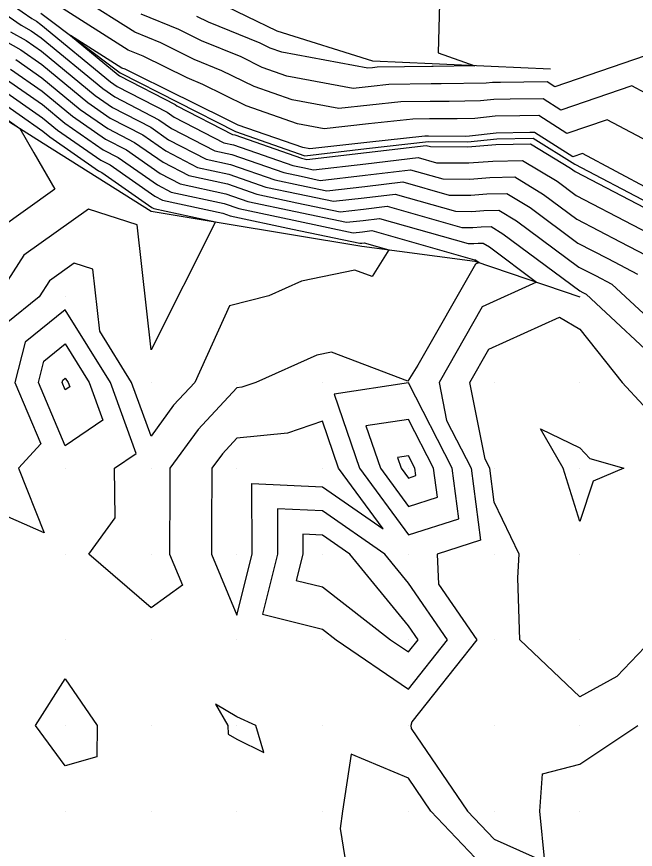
# Model space of a CAD drawing. Extents: x 2188792 to 2191981, y 386090 to 389710.
# Drawn here: x 2189484.3 to 2189556.5, y 386455.6 to 386552.7 of the extents above; entities that cross this region are included whole.
import ezdxf

# ---------------------------------------------------------------- set-up
doc = ezdxf.new("R2010")
doc.units = 0
for name, color, linetype in [('DTM Contours Major', 7, 'Continuous'), ('DTM Contours Minor', 7, 'Continuous'), ('Exist DTM QL2 LIDAR Elevation Point', 7, 'Continuous'), ('PH Exist DTM Breakline', 7, 'Continuous')]:
    doc.layers.add(name, color=color, linetype=linetype)

msp = doc.modelspace()

# ---------------------------------------------------------------- linework, layer by layer
at = {"layer": 'DTM Contours Major'}
for points in [[(2189475.786, 386558.027), (2189484.865, 386551.729), (2189486.036, 386551.078), (2189487.194, 386550.269), (2189494.388, 386544.326), (2189495.781, 386543.36), (2189500.927, 386540.704), (2189502.374, 386539.693), (2189507.454, 386537.067), (2189509.427, 386536.64), (2189515.47, 386534.534), (2189517.515, 386534.101), (2189519.721, 386533.633), (2189524.976, 386534.252), (2189530.251, 386534.873), (2189534.032, 386533.798), (2189537.181, 386533.784), (2189539.501, 386533.965), (2189542.397, 386534.023), (2189545.764, 386531.988), (2189549.658, 386529.088), (2189554.68, 386526.477), (2189559.723, 386523.855)], [(2189559.258, 386542.962), (2189556.07, 386544.653), (2189547.788, 386541.827), (2189545.702, 386543.157), (2189541.875, 386543.11), (2189539.956, 386543.071), (2189538.411, 386542.89), (2189534.766, 386542.836), (2189532.559, 386542.846), (2189529.128, 386542.796), (2189525.493, 386542.398), (2189521.885, 386542.003), (2189516.467, 386543.015), (2189512.016, 386544.567), (2189508.27, 386546.423), (2189505.046, 386547.735), (2189501.151, 386549.668), (2189498.098, 386550.922), (2189491.914, 386554.824)], [(2189483.025, 386545.483), (2189487.335, 386542.471), (2189489.963, 386540.3), (2189494.419, 386537.21), (2189496.177, 386536.303), (2189500.755, 386533.102), (2189502.362, 386532.272), (2189508.543, 386530.932), (2189510.252, 386530.337), (2189516.661, 386528.98), (2189523.577, 386527.516), (2189524.654, 386527.642), (2189525.735, 386527.77), (2189537.702, 386524.368), (2189537.75, 386524.367), (2189537.785, 386524.37), (2189537.828, 386524.371), (2189537.879, 386524.34), (2189538.271, 386524.049), (2189537.819, 386523.843), (2189531.12, 386512.083), (2189529.956, 386510.209), (2189521.021, 386513.578), (2189519.341, 386513.229), (2189512.224, 386510.052), (2189510.567, 386509.493), (2189510.008, 386509.436), (2189505.478, 386504.581), (2189502.186, 386500.051), (2189502.175, 386497.883), (2189502.137, 386490.05), (2189503.657, 386486.4), (2189500.007, 386483.757), (2189492.734, 386490.05), (2189495.801, 386494.256), (2189495.746, 386500.051), (2189498.282, 386501.777), (2189495.259, 386510.052), (2189490.006, 386518.546), (2189485.312, 386514.746), (2189484.134, 386510.052), (2189487.152, 386502.906), (2189484.534, 386500.051), (2189487.531, 386492.525), (2189480.005, 386495.817)], [(2189535.126, 386500.051), (2189530.01, 386509.998), (2189521.365, 386508.696), (2189524.307, 386500.051), (2189530.01, 386492.297), (2189535.899, 386494.162), (2189535.126, 386500.051)], [(2189520.009, 386495.069), (2189514.734, 386495.325), (2189514.749, 386490.05), (2189512.988, 386483.029), (2189520.009, 386481.274), (2189521.584, 386480.049), (2189530.01, 386474.282), (2189534.557, 386480.049), (2189530.01, 386486.666), (2189527.247, 386490.05), (2189520.009, 386495.069)], [(2189486.525, 386470.048), (2189490.006, 386475.478), (2189493.734, 386470.048), (2189493.675, 386466.379), (2189490.006, 386465.356), (2189486.525, 386470.048)], [(2189510.008, 386471.062), (2189507.51, 386472.547), (2189508.959, 386470.048), (2189508.983, 386469.023), (2189510.008, 386468.437), (2189513.163, 386466.893), (2189512.204, 386470.048), (2189510.008, 386471.062)], [(2189540.011, 386452.281), (2189532.611, 386460.048), (2189530.01, 386463.888), (2189523.335, 386466.722), (2189522.341, 386460.048), (2189522.032, 386458.024), (2189523.33, 386450.047), (2189530.01, 386443.58), (2189534.458, 386444.494), (2189540.011, 386446.075), (2189547.978, 386440.046), (2189550.012, 386433.114), (2189551.24, 386430.045), (2189553.542, 386423.574), (2189560.013, 386423.632), (2189564.421, 386425.636), (2189562.619, 386430.045), (2189560.013, 386433.429), (2189551.405, 386440.046), (2189550.012, 386442.855), (2189545.031, 386450.047), (2189540.011, 386452.281)]]:
    msp.add_lwpolyline(points, dxfattribs=at)
at = {"layer": 'DTM Contours Minor'}
for points in [[(2189475.914, 386559.563), (2189486.106, 386552.493), (2189486.639, 386552.196), (2189487.165, 386551.828), (2189495.273, 386545.132), (2189496.054, 386544.59), (2189501.877, 386541.584), (2189502.697, 386541.011), (2189508.473, 386538.026), (2189509.603, 386537.781), (2189516.513, 386535.373), (2189517.685, 386535.125), (2189518.95, 386534.857), (2189525.04, 386535.574), (2189531.155, 386536.293), (2189533.298, 386535.684), (2189537.068, 386535.667), (2189539.844, 386535.884), (2189543.31, 386535.953), (2189547.341, 386533.518), (2189549.548, 386531.874), (2189556.119, 386528.457), (2189562.717, 386525.027)], [(2189533.782, 386560.057), (2189533.49, 386548.493), (2189537.759, 386546.982), (2189532.901, 386546.909), (2189532.751, 386546.909), (2189526.348, 386546.817), (2189525.809, 386546.758), (2189525.273, 386546.699), (2189515.231, 386548.576), (2189513.872, 386549.05), (2189512.729, 386549.617), (2189506.714, 386552.065), (2189505.327, 386552.753)], [(2189558.705, 386537.769), (2189553.184, 386540.699), (2189548.488, 386539.096), (2189545.205, 386541.189), (2189543.011, 386541.162), (2189540.105, 386541.104), (2189537.765, 386540.83), (2189535.698, 386540.799), (2189532.463, 386540.814), (2189530.517, 386540.786), (2189525.335, 386540.218), (2189520.19, 386539.655), (2189517.085, 386540.235), (2189511.087, 386542.325), (2189506.04, 386544.827), (2189504.213, 386545.571), (2189499.064, 386548.126), (2189497.352, 386548.828), (2189489.313, 386553.901)], [(2189558.956, 386548.608), (2189547.088, 386544.558), (2189546.199, 386545.125), (2189540.739, 386545.057), (2189539.807, 386545.038), (2189539.057, 386544.951), (2189533.834, 386544.872), (2189532.655, 386544.877), (2189527.738, 386544.806), (2189525.651, 386544.578), (2189523.579, 386544.351), (2189515.849, 386545.796), (2189512.944, 386546.808), (2189510.499, 386548.02), (2189505.88, 386549.9), (2189503.239, 386551.211), (2189498.844, 386553.015)], [(2189483.624, 386550.966), (2189485.434, 386549.959), (2189487.222, 386548.709), (2189493.503, 386543.521), (2189495.509, 386542.13), (2189499.977, 386539.824), (2189502.05, 386538.375), (2189506.436, 386536.108), (2189509.25, 386535.498), (2189514.426, 386533.694), (2189517.344, 386533.077), (2189520.492, 386532.41), (2189524.912, 386532.93), (2189529.348, 386533.452), (2189534.766, 386531.912), (2189537.295, 386531.9), (2189539.157, 386532.046), (2189541.483, 386532.093), (2189544.187, 386530.459), (2189549.767, 386526.303), (2189553.241, 386524.497), (2189556.729, 386522.683)], [(2189558.152, 386532.576), (2189550.298, 386536.744), (2189549.189, 386536.365), (2189544.708, 386539.222), (2189544.148, 386539.215), (2189540.254, 386539.136), (2189537.119, 386538.77), (2189536.631, 386538.763), (2189532.367, 386538.782), (2189531.907, 386538.775), (2189525.177, 386538.038), (2189518.496, 386537.307), (2189517.703, 386537.455), (2189510.159, 386540.084), (2189503.811, 386543.23), (2189503.379, 386543.406), (2189496.976, 386546.584), (2189496.607, 386546.735), (2189490.61, 386550.519), (2189496.157, 386545.937), (2189496.326, 386545.82), (2189502.827, 386542.464), (2189503.021, 386542.329), (2189509.491, 386538.985), (2189509.78, 386538.923), (2189517.557, 386536.213), (2189517.856, 386536.149), (2189518.179, 386536.081), (2189525.105, 386536.896), (2189532.058, 386537.714), (2189532.564, 386537.57), (2189536.954, 386537.55), (2189540.187, 386537.803), (2189544.224, 386537.884), (2189548.918, 386535.047), (2189549.439, 386534.659), (2189557.559, 386530.438)], [(2189482.384, 386550.202), (2189484.832, 386548.84), (2189487.25, 386547.15), (2189492.618, 386542.716), (2189495.236, 386540.9), (2189499.027, 386538.943), (2189501.726, 386537.057), (2189505.417, 386535.149), (2189509.073, 386534.357), (2189513.383, 386532.855), (2189517.173, 386532.052), (2189521.263, 386531.186), (2189524.847, 386531.608), (2189528.445, 386532.031), (2189535.5, 386530.026), (2189537.409, 386530.017), (2189538.814, 386530.127), (2189540.569, 386530.162), (2189542.61, 386528.929), (2189549.876, 386523.517), (2189551.802, 386522.516), (2189553.735, 386521.511), (2189561.645, 386514.156)], [(2189484.23, 386547.721), (2189487.279, 386545.59), (2189491.733, 386541.911), (2189494.964, 386539.67), (2189498.077, 386538.063), (2189501.403, 386535.739), (2189504.399, 386534.19), (2189508.897, 386533.215), (2189512.339, 386532.016), (2189517.003, 386531.028), (2189522.035, 386529.963), (2189524.783, 386530.286), (2189527.542, 386530.611), (2189536.234, 386528.14), (2189537.522, 386528.134), (2189538.471, 386528.208), (2189539.656, 386528.232), (2189541.033, 386527.399), (2189549.985, 386520.732), (2189550.362, 386520.536), (2189550.741, 386520.339), (2189560.496, 386511.269)], [(2189483.627, 386546.602), (2189487.307, 386544.031), (2189490.848, 386541.105), (2189494.691, 386538.44), (2189497.127, 386537.183), (2189501.079, 386534.42), (2189503.381, 386533.231), (2189508.72, 386532.074), (2189511.296, 386531.176), (2189516.832, 386530.004), (2189522.806, 386528.739), (2189524.718, 386528.964), (2189526.639, 386529.19), (2189536.968, 386526.254), (2189537.636, 386526.251), (2189538.128, 386526.289), (2189538.742, 386526.301), (2189539.456, 386525.87), (2189544.956, 386521.774), (2189538.606, 386518.888), (2189533.574, 386510.052), (2189534.447, 386505.615), (2189537.309, 386500.051), (2189538.411, 386491.65), (2189533.359, 386490.05), (2189533.521, 386486.54), (2189537.981, 386480.049), (2189530.417, 386470.456), (2189530.304, 386470.048), (2189530.344, 386469.714), (2189536.893, 386460.048), (2189540.011, 386456.775), (2189545.909, 386454.15), (2189545.324, 386460.048), (2189545.648, 386464.411), (2189550.012, 386465.55), (2189556.747, 386470.048)], [(2189482.423, 386544.364), (2189487.364, 386540.911), (2189489.079, 386539.495), (2189494.147, 386535.98), (2189495.227, 386535.423), (2189500.432, 386531.784), (2189501.344, 386531.313), (2189508.367, 386529.791), (2189509.209, 386529.498), (2189516.49, 386527.956), (2189524.348, 386526.292), (2189524.589, 386526.32), (2189524.832, 386526.349), (2189527.718, 386525.529), (2189525.78, 386522.407), (2189523.774, 386523.164), (2189517.527, 386521.865), (2189513.749, 386520.179), (2189509.138, 386518.987), (2189505.092, 386510.052), (2189502.638, 386507.422), (2189500.007, 386503.802), (2189497.724, 386510.052), (2189494.023, 386516.036), (2189493.221, 386523.268), (2189491.045, 386523.97), (2189488.145, 386521.914), (2189486.944, 386520.053), (2189483.109, 386516.949)], [(2189481.821, 386543.245), (2189487.392, 386539.352), (2189488.194, 386538.69), (2189493.874, 386534.751), (2189494.277, 386534.542), (2189500.108, 386530.466), (2189500.325, 386530.354), (2189507.513, 386528.796), (2189500.007, 386513.872), (2189498.39, 386528.438), (2189492.717, 386530.269), (2189485.153, 386524.907), (2189482.02, 386520.053)], [(2189481.219, 386542.126), (2189484.696, 386539.696), (2189486.342, 386536.833), (2189488.78, 386532.592), (2189482.16, 386527.899)], [(2189558.393, 386480.049), (2189554.315, 386475.746), (2189550.012, 386473.386), (2189543.016, 386480.049), (2189542.781, 386487.28), (2189542.915, 386490.05), (2189540.011, 386496.094), (2189539.492, 386500.051), (2189538.942, 386501.12), (2189537.184, 386510.052), (2189539.394, 386513.932), (2189547.638, 386517.679), (2189550.012, 386516.292), (2189554.91, 386510.052), (2189557.39, 386507.429)], [(2189490.006, 386502.673), (2189486.89, 386510.052), (2189487.515, 386512.543), (2189490.006, 386514.56), (2189492.794, 386510.052), (2189494.398, 386505.66), (2189490.006, 386502.673)], [(2189490.006, 386509.199), (2189489.645, 386510.052), (2189489.718, 386510.34), (2189490.006, 386510.574), (2189490.328, 386510.052), (2189490.514, 386509.544), (2189490.006, 386509.199)], [(2189532.944, 386500.051), (2189530.01, 386505.755), (2189525.053, 386505.008), (2189526.74, 386500.051), (2189530.01, 386495.605), (2189533.387, 386496.675), (2189532.944, 386500.051)], [(2189527.061, 386492.999), (2189521.874, 386500.051), (2189520.009, 386505.533), (2189515.911, 386504.149), (2189510.008, 386503.552), (2189508.318, 386501.741), (2189507.09, 386500.051), (2189507.058, 386493.001), (2189507.043, 386490.05), (2189510.008, 386482.932), (2189511.794, 386490.05), (2189511.771, 386498.289), (2189520.009, 386497.889), (2189527.061, 386492.999)], [(2189550.012, 386493.838), (2189548.06, 386500.051), (2189545.414, 386504.649), (2189550.012, 386502.42), (2189551.163, 386501.202), (2189555.139, 386500.051), (2189551.536, 386498.527), (2189550.012, 386493.838)], [(2189530.761, 386500.051), (2189530.01, 386501.512), (2189528.741, 386501.321), (2189529.172, 386500.051), (2189530.01, 386498.913), (2189530.874, 386499.187), (2189530.761, 386500.051)], [(2189520.009, 386492.249), (2189517.698, 386492.361), (2189517.705, 386490.05), (2189516.933, 386486.974), (2189520.009, 386486.205), (2189527.928, 386480.049), (2189530.01, 386478.624), (2189531.133, 386480.049), (2189530.01, 386481.684), (2189523.18, 386490.05), (2189520.009, 386492.249)]]:
    msp.add_lwpolyline(points, dxfattribs=at)
at = {"layer": 'Exist DTM QL2 LIDAR Elevation Point'}
for p, q in [((2189490.006, 386520.053), (2189490.006, 386520.053)), ((2189490.006, 386510.052), (2189490.006, 386510.052)), ((2189500.007, 386510.052), (2189500.007, 386510.052)), ((2189510.008, 386510.052), (2189510.008, 386510.052)), ((2189520.009, 386510.052), (2189520.009, 386510.052)), ((2189530.01, 386510.052), (2189530.01, 386510.052)), ((2189540.011, 386510.052), (2189540.011, 386510.052)), ((2189550.012, 386510.052), (2189550.012, 386510.052)), ((2189490.006, 386500.051), (2189490.006, 386500.051)), ((2189500.007, 386500.051), (2189500.007, 386500.051)), ((2189510.008, 386500.051), (2189510.008, 386500.051)), ((2189520.009, 386500.051), (2189520.009, 386500.051)), ((2189530.01, 386500.051), (2189530.01, 386500.051)), ((2189540.011, 386500.051), (2189540.011, 386500.051)), ((2189550.012, 386500.051), (2189550.012, 386500.051)), ((2189490.006, 386490.05), (2189490.006, 386490.05)), ((2189500.007, 386490.05), (2189500.007, 386490.05)), ((2189510.008, 386490.05), (2189510.008, 386490.05)), ((2189520.009, 386490.05), (2189520.009, 386490.05)), ((2189530.01, 386490.05), (2189530.01, 386490.05)), ((2189540.011, 386490.05), (2189540.011, 386490.05)), ((2189550.012, 386490.05), (2189550.012, 386490.05)), ((2189490.006, 386480.049), (2189490.006, 386480.049)), ((2189500.007, 386480.049), (2189500.007, 386480.049)), ((2189510.008, 386480.049), (2189510.008, 386480.049)), ((2189520.009, 386480.049), (2189520.009, 386480.049)), ((2189530.01, 386480.049), (2189530.01, 386480.049)), ((2189540.011, 386480.049), (2189540.011, 386480.049)), ((2189550.012, 386480.049), (2189550.012, 386480.049)), ((2189490.006, 386470.048), (2189490.006, 386470.048)), ((2189500.007, 386470.048), (2189500.007, 386470.048)), ((2189510.008, 386470.048), (2189510.008, 386470.048)), ((2189520.009, 386470.048), (2189520.009, 386470.048)), ((2189530.01, 386470.048), (2189530.01, 386470.048)), ((2189540.011, 386470.048), (2189540.011, 386470.048)), ((2189550.012, 386470.048), (2189550.012, 386470.048)), ((2189490.006, 386460.048), (2189490.006, 386460.048)), ((2189500.007, 386460.048), (2189500.007, 386460.048)), ((2189510.008, 386460.048), (2189510.008, 386460.048)), ((2189520.009, 386460.048), (2189520.009, 386460.048)), ((2189530.01, 386460.048), (2189530.01, 386460.048)), ((2189540.011, 386460.048), (2189540.011, 386460.048)), ((2189550.012, 386460.048), (2189550.012, 386460.048))]:
    msp.add_line(p, q, dxfattribs=at)
at = {"layer": 'PH Exist DTM Breakline'}
for points in [[(2189546.568, 386546.585), (2189539.667, 386546.896), (2189532.765, 386547.207), (2189525.864, 386547.517), (2189514.688, 386551.02), (2189507.636, 386554.46), (2189500.585, 386557.9), (2189493.533, 386561.34), (2189482.736, 386567.743), (2189478.012, 386569.482), (2189472.745, 386569.813), (2189463.854, 386571.197), (2189457.152, 386570.42), (2189450.45, 386569.642), (2189440.57, 386568.238)], [(2189487.141, 386553.131), (2189496.401, 386546.159), (2189503.121, 386542.737), (2189509.841, 386539.314), (2189517.915, 386536.501), (2189525.126, 386537.327), (2189532.337, 386538.153), (2189536.919, 386538.133), (2189540.305, 386538.461), (2189544.538, 386538.546), (2189549.405, 386535.521), (2189557.988, 386531.028), (2189566.57, 386526.536), (2189575.152, 386522.043), (2189587.47, 386517.484), (2189591.469, 386517.061), (2189600.284, 386515.391), (2189607.004, 386512.619), (2189613.797, 386510.916), (2189620.591, 386509.214), (2189625.924, 386508.939)], [(2189420.914, 386550.403), (2189430.905, 386548.333), (2189443.359, 386546.914), (2189450.088, 386548.471), (2189456.818, 386550.029), (2189466.383, 386548.397), (2189474.741, 386545.497), (2189481.122, 386541.947), (2189487.417, 386537.983), (2189493.712, 386534.018), (2189500.007, 386530.054), (2189508.195, 386528.682), (2189516.383, 386527.31), (2189524.571, 386525.938), (2189537.758, 386524.223), (2189550.012, 386520.053)]]:
    msp.add_lwpolyline(points, dxfattribs=at)

doc.saveas('drawing.dxf')
